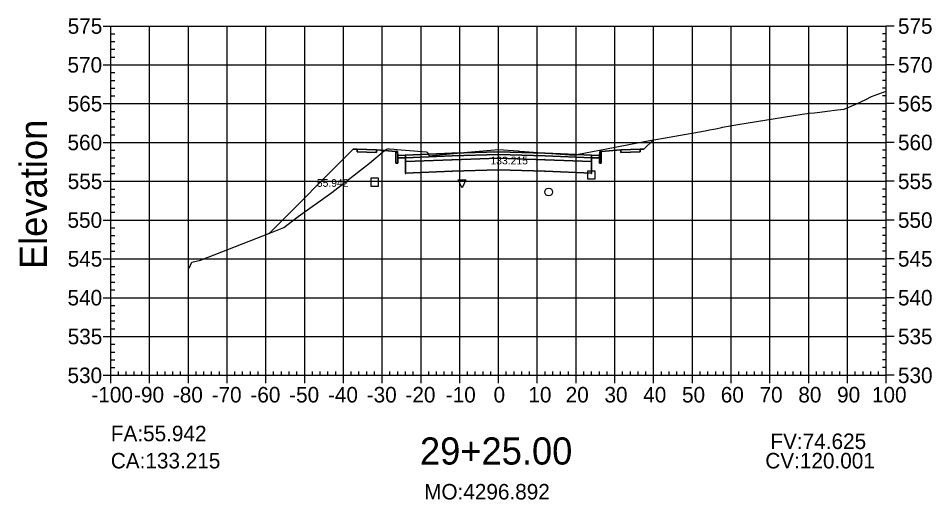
# Model space of a CAD drawing. Extents: x 704834 to 709892, y 372981 to 377533.
# Drawn here: x 706288 to 706523.6, y 374380.8 to 374504.8 of the extents above; entities that cross this region are included whole.
import ezdxf

# ---------------------------------------------------------------- set-up
doc = ezdxf.new("R2010")
doc.units = 0
for name, color, linetype in [('1', 7, 'Continuous'), ('10', 7, 'Continuous'), ('13', 7, 'Continuous'), ('14', 7, 'Continuous'), ('4', 7, 'Continuous'), ('57', 7, 'Continuous'), ('59', 7, 'Continuous'), ('60', 7, 'Continuous'), ('Default_Xsect', 7, 'Continuous'), ('Existing', 7, 'Continuous')]:
    doc.layers.add(name, color=color, linetype=linetype)

msp = doc.modelspace()

# ---------------------------------------------------------------- linework, layer by layer
for points in [[(706449.37, 374471.05), (706451.84, 374473.52)], [(706374.37, 374471.05), (706352.69, 374449.36)], [(706375.37, 374471.09), (706374.37, 374471.05)], [(706385.37, 374470.49), (706380.37, 374470.89)], [(706438.37, 374470.49), (706443.37, 374470.89)], [(706448.37, 374471.09), (706449.37, 374471.05)]]:
    msp.add_lwpolyline(points)
for points in [[(706380.37, 374470.89), (706375.37, 374471.09), (706375.37, 374470.42), (706380.37, 374470.22)], [(706385.87, 374469.49), (706385.79, 374470.49), (706385.37, 374470.49), (706385.37, 374467.49), (706385.87, 374467.49)], [(706411.87, 374469.74), (706423.87, 374469.38), (706435.87, 374468.9), (706435.87, 374469.57), (706423.87, 374470.05), (706411.87, 374470.41), (706399.87, 374470.05), (706387.87, 374469.57), (706387.87, 374468.9), (706399.87, 374469.38)], [(706411.87, 374468.74), (706423.87, 374468.38), (706435.87, 374467.9), (706435.87, 374468.9), (706423.87, 374469.38), (706411.87, 374469.74), (706399.87, 374469.38), (706387.87, 374468.9), (706387.87, 374467.9), (706399.87, 374468.38)], [(706411.82, 374469.69), (706411.92, 374469.69), (706411.92, 374469.79), (706411.82, 374469.79)], [(706437.87, 374467.49), (706438.37, 374467.49), (706438.37, 374470.49), (706437.96, 374470.49), (706437.87, 374469.49)], [(706443.37, 374470.22), (706448.37, 374470.42), (706448.37, 374471.09), (706443.37, 374470.89)], [(706387.87, 374469.57), (706385.87, 374469.49), (706385.87, 374468.82), (706387.87, 374468.9)], [(706387.82, 374467.85), (706387.92, 374467.85), (706387.92, 374467.95), (706387.82, 374467.95)], [(706411.87, 374465.74), (706423.87, 374465.38), (706435.87, 374464.9), (706435.87, 374467.9), (706423.87, 374468.38), (706411.87, 374468.74), (706399.87, 374468.38), (706387.87, 374467.9), (706387.87, 374464.9), (706399.87, 374465.38)], [(706399.82, 374468.33), (706399.92, 374468.33), (706399.92, 374468.43), (706399.82, 374468.43)], [(706411.82, 374468.69), (706411.92, 374468.69), (706411.92, 374468.79), (706411.82, 374468.79)], [(706423.82, 374468.33), (706423.92, 374468.33), (706423.92, 374468.43), (706423.82, 374468.43)], [(706435.82, 374467.85), (706435.92, 374467.85), (706435.92, 374467.95), (706435.82, 374467.95)], [(706435.87, 374468.9), (706437.87, 374468.82), (706437.87, 374469.49), (706435.87, 374469.57)], [(706399.82, 374465.33), (706399.92, 374465.33), (706399.92, 374465.43), (706399.82, 374465.43)], [(706411.82, 374465.69), (706411.92, 374465.69), (706411.92, 374465.79), (706411.82, 374465.79)], [(706423.82, 374465.33), (706423.92, 374465.33), (706423.92, 374465.43), (706423.82, 374465.43)], [(706387.82, 374464.85), (706387.92, 374464.85), (706387.92, 374464.95), (706387.82, 374464.95)], [(706435.82, 374464.85), (706435.92, 374464.85), (706435.92, 374464.95), (706435.82, 374464.95)]]:
    msp.add_lwpolyline(points, close=True)
at = {"layer": '1'}
for points in [[(706382.46, 374470.72), (706382.47, 374470.74), (706382.97, 374471.13), (706383.04, 374471.11), (706383.31, 374471.16), (706383.33, 374471.14), (706383.76, 374471.16), (706384.92, 374471.05), (706385.58, 374470.99), (706385.74, 374471), (706393.21, 374470.41), (706393.42, 374470.33), (706393.86, 374469.52), (706393.94, 374469.36), (706403.87, 374470.29), (706411.84, 374470.98), (706416.91, 374470.64), (706417.36, 374470.61), (706431.35, 374469.56), (706431.72, 374469.66), (706432.52, 374469.79), (706439.75, 374471.21), (706440.1, 374471.28), (706447.69, 374472.76), (706449.48, 374473.11), (706451.84, 374473.52), (706449.37, 374471.05), (706448.37, 374471.09), (706448.37, 374470.42), (706443.37, 374470.22), (706443.37, 374470.89), (706438.37, 374470.49), (706438.37, 374467.49), (706437.87, 374467.49), (706437.87, 374468.82), (706435.87, 374468.9), (706435.87, 374467.9), (706435.87, 374464.9), (706423.87, 374465.38), (706411.87, 374465.74), (706399.87, 374465.38), (706387.87, 374464.9), (706387.87, 374467.9), (706387.87, 374468.9), (706385.87, 374468.82), (706385.87, 374467.49), (706385.37, 374467.49), (706385.37, 374470.49)], [(706352.69, 374449.36), (706353.09, 374449.52), (706356.49, 374450.87), (706360.2, 374453.73), (706368.88, 374459.94), (706378.6, 374467.51), (706382.46, 374470.72), (706380.37, 374470.89), (706380.37, 374470.22), (706375.37, 374470.42), (706375.37, 374471.09), (706374.37, 374471.05)], [(706402.45, 374461.16), (706401.45, 374463.16), (706403.45, 374463.16)]]:
    msp.add_lwpolyline(points, close=True, dxfattribs=at)
at = {"layer": '10'}
msp.add_lwpolyline([(706378.91, 374461.6), (706380.91, 374461.6), (706380.91, 374463.6), (706378.91, 374463.6)], close=True, dxfattribs=at)
at = {"layer": '13'}
msp.add_circle((706424.78, 374460.05), 1, dxfattribs=at)
at = {"layer": '14'}
for points in [[(706451.84, 374473.52), (706451.84, 374473.57), (706451.84, 374473.52), (706451.79, 374473.52), (706451.84, 374473.52), (706451.84, 374473.47), (706451.84, 374473.52), (706451.89, 374473.52)], [(706399.87, 374470.05), (706399.87, 374470.1), (706399.87, 374470.05), (706399.82, 374470.05), (706399.87, 374470.05), (706399.87, 374470), (706399.87, 374470.05), (706399.92, 374470.05)], [(706411.87, 374470.41), (706411.87, 374470.46), (706411.87, 374470.41), (706411.82, 374470.41), (706411.87, 374470.41), (706411.87, 374470.36), (706411.87, 374470.41), (706411.92, 374470.41)], [(706423.87, 374470.05), (706423.87, 374470.1), (706423.87, 374470.05), (706423.82, 374470.05), (706423.87, 374470.05), (706423.87, 374470), (706423.87, 374470.05), (706423.92, 374470.05)], [(706387.87, 374469.57), (706387.87, 374469.62), (706387.87, 374469.57), (706387.82, 374469.57), (706387.87, 374469.57), (706387.87, 374469.52), (706387.87, 374469.57), (706387.92, 374469.57)], [(706435.87, 374469.57), (706435.87, 374469.62), (706435.87, 374469.57), (706435.82, 374469.57), (706435.87, 374469.57), (706435.87, 374469.52), (706435.87, 374469.57), (706435.92, 374469.57)], [(706352.69, 374449.36), (706352.69, 374449.41), (706352.69, 374449.36), (706352.64, 374449.36), (706352.69, 374449.36), (706352.69, 374449.31), (706352.69, 374449.36), (706352.74, 374449.36)]]:
    msp.add_lwpolyline(points, dxfattribs=at)
at = {"layer": '4'}
msp.add_lwpolyline([(706434.79, 374463.43), (706436.79, 374463.43), (706436.79, 374465.43), (706434.79, 374465.43)], close=True, dxfattribs=at)
at = {"layer": '57'}
for p, q in [((706309.87, 374502.82), (706311.87, 374502.82)), ((706311.87, 374502.82), (706511.87, 374502.82)), ((706311.87, 374412.82), (706311.87, 374502.82)), ((706311.87, 374412.82), (706311.87, 374502.82)), ((706321.87, 374412.82), (706321.87, 374502.82)), ((706331.87, 374412.82), (706331.87, 374502.82)), ((706341.87, 374412.82), (706341.87, 374502.82)), ((706351.87, 374412.82), (706351.87, 374502.82)), ((706361.87, 374412.82), (706361.87, 374502.82)), ((706371.87, 374412.82), (706371.87, 374502.82)), ((706381.87, 374412.82), (706381.87, 374502.82)), ((706391.87, 374412.82), (706391.87, 374502.82)), ((706401.87, 374412.82), (706401.87, 374502.82)), ((706411.87, 374412.82), (706411.87, 374502.82)), ((706421.87, 374412.82), (706421.87, 374502.82)), ((706431.87, 374412.82), (706431.87, 374502.82)), ((706441.87, 374412.82), (706441.87, 374502.82)), ((706451.87, 374412.82), (706451.87, 374502.82)), ((706461.87, 374412.82), (706461.87, 374502.82)), ((706471.87, 374412.82), (706471.87, 374502.82)), ((706481.87, 374412.82), (706481.87, 374502.82)), ((706491.87, 374412.82), (706491.87, 374502.82)), ((706501.87, 374412.82), (706501.87, 374502.82)), ((706511.87, 374412.82), (706511.87, 374502.82)), ((706511.87, 374412.82), (706511.87, 374502.82)), ((706513.87, 374502.82), (706511.87, 374502.82)), ((706311.87, 374500.82), (706312.87, 374500.82)), ((706511.87, 374500.82), (706510.87, 374500.82)), ((706311.87, 374498.82), (706312.87, 374498.82)), ((706511.87, 374498.82), (706510.87, 374498.82)), ((706311.87, 374496.82), (706312.87, 374496.82)), ((706511.87, 374496.82), (706510.87, 374496.82)), ((706311.87, 374494.82), (706312.87, 374494.82)), ((706511.87, 374494.82), (706510.87, 374494.82)), ((706309.87, 374492.82), (706311.87, 374492.82)), ((706311.87, 374492.82), (706511.87, 374492.82)), ((706513.87, 374492.82), (706511.87, 374492.82)), ((706311.87, 374490.82), (706312.87, 374490.82)), ((706311.87, 374488.82), (706312.87, 374488.82)), ((706511.87, 374490.82), (706510.87, 374490.82)), ((706511.87, 374488.82), (706510.87, 374488.82)), ((706311.87, 374486.82), (706312.87, 374486.82)), ((706511.87, 374486.82), (706510.87, 374486.82)), ((706311.87, 374484.82), (706312.87, 374484.82)), ((706511.87, 374484.82), (706510.87, 374484.82)), ((706309.87, 374482.82), (706311.87, 374482.82)), ((706311.87, 374482.82), (706511.87, 374482.82)), ((706513.87, 374482.82), (706511.87, 374482.82)), ((706311.87, 374480.82), (706312.87, 374480.82)), ((706511.87, 374480.82), (706510.87, 374480.82)), ((706311.87, 374478.82), (706312.87, 374478.82)), ((706311.87, 374476.82), (706312.87, 374476.82)), ((706511.87, 374478.82), (706510.87, 374478.82)), ((706511.87, 374476.82), (706510.87, 374476.82)), ((706311.87, 374474.82), (706312.87, 374474.82)), ((706511.87, 374474.82), (706510.87, 374474.82)), ((706309.87, 374472.82), (706311.87, 374472.82)), ((706311.87, 374472.82), (706511.87, 374472.82)), ((706513.87, 374472.82), (706511.87, 374472.82)), ((706311.87, 374470.82), (706312.87, 374470.82)), ((706511.87, 374470.82), (706510.87, 374470.82)), ((706311.87, 374468.82), (706312.87, 374468.82)), ((706511.87, 374468.82), (706510.87, 374468.82)), ((706311.87, 374466.82), (706312.87, 374466.82)), ((706511.87, 374466.82), (706510.87, 374466.82)), ((706309.87, 374462.82), (706311.87, 374462.82)), ((706311.87, 374464.82), (706312.87, 374464.82)), ((706311.87, 374462.82), (706511.87, 374462.82)), ((706511.87, 374464.82), (706510.87, 374464.82)), ((706513.87, 374462.82), (706511.87, 374462.82)), ((706311.87, 374460.82), (706312.87, 374460.82)), ((706511.87, 374460.82), (706510.87, 374460.82)), ((706311.87, 374458.82), (706312.87, 374458.82)), ((706511.87, 374458.82), (706510.87, 374458.82)), ((706311.87, 374456.82), (706312.87, 374456.82)), ((706511.87, 374456.82), (706510.87, 374456.82)), ((706311.87, 374454.82), (706312.87, 374454.82)), ((706511.87, 374454.82), (706510.87, 374454.82)), ((706309.87, 374452.82), (706311.87, 374452.82)), ((706311.87, 374452.82), (706511.87, 374452.82)), ((706513.87, 374452.82), (706511.87, 374452.82)), ((706311.87, 374450.82), (706312.87, 374450.82)), ((706311.87, 374448.82), (706312.87, 374448.82)), ((706511.87, 374450.82), (706510.87, 374450.82)), ((706511.87, 374448.82), (706510.87, 374448.82)), ((706311.87, 374446.82), (706312.87, 374446.82)), ((706511.87, 374446.82), (706510.87, 374446.82)), ((706311.87, 374444.82), (706312.87, 374444.82)), ((706511.87, 374444.82), (706510.87, 374444.82)), ((706309.87, 374442.82), (706311.87, 374442.82)), ((706311.87, 374442.82), (706511.87, 374442.82)), ((706513.87, 374442.82), (706511.87, 374442.82)), ((706311.87, 374440.82), (706312.87, 374440.82)), ((706511.87, 374440.82), (706510.87, 374440.82)), ((706311.87, 374438.82), (706312.87, 374438.82)), ((706311.87, 374436.82), (706312.87, 374436.82)), ((706511.87, 374438.82), (706510.87, 374438.82)), ((706511.87, 374436.82), (706510.87, 374436.82)), ((706311.87, 374434.82), (706312.87, 374434.82)), ((706511.87, 374434.82), (706510.87, 374434.82)), ((706309.87, 374432.82), (706311.87, 374432.82)), ((706311.87, 374432.82), (706511.87, 374432.82)), ((706513.87, 374432.82), (706511.87, 374432.82)), ((706311.87, 374430.82), (706312.87, 374430.82)), ((706511.87, 374430.82), (706510.87, 374430.82)), ((706311.87, 374428.82), (706312.87, 374428.82)), ((706511.87, 374428.82), (706510.87, 374428.82)), ((706311.87, 374426.82), (706312.87, 374426.82)), ((706511.87, 374426.82), (706510.87, 374426.82)), ((706309.87, 374422.82), (706311.87, 374422.82)), ((706311.87, 374424.82), (706312.87, 374424.82)), ((706311.87, 374422.82), (706511.87, 374422.82)), ((706511.87, 374424.82), (706510.87, 374424.82)), ((706513.87, 374422.82), (706511.87, 374422.82)), ((706311.87, 374420.82), (706312.87, 374420.82)), ((706511.87, 374420.82), (706510.87, 374420.82)), ((706311.87, 374418.82), (706312.87, 374418.82)), ((706511.87, 374418.82), (706510.87, 374418.82)), ((706311.87, 374416.82), (706312.87, 374416.82)), ((706511.87, 374416.82), (706510.87, 374416.82)), ((706311.87, 374414.82), (706312.87, 374414.82)), ((706313.87, 374412.82), (706313.87, 374413.82)), ((706315.87, 374412.82), (706315.87, 374413.82)), ((706317.87, 374412.82), (706317.87, 374413.82)), ((706319.87, 374412.82), (706319.87, 374413.82)), ((706323.87, 374412.82), (706323.87, 374413.82)), ((706325.87, 374412.82), (706325.87, 374413.82)), ((706327.87, 374412.82), (706327.87, 374413.82)), ((706329.87, 374412.82), (706329.87, 374413.82)), ((706333.87, 374412.82), (706333.87, 374413.82)), ((706335.87, 374412.82), (706335.87, 374413.82)), ((706337.87, 374412.82), (706337.87, 374413.82)), ((706339.87, 374412.82), (706339.87, 374413.82)), ((706343.87, 374412.82), (706343.87, 374413.82)), ((706345.87, 374412.82), (706345.87, 374413.82)), ((706347.87, 374412.82), (706347.87, 374413.82)), ((706349.87, 374412.82), (706349.87, 374413.82)), ((706353.87, 374412.82), (706353.87, 374413.82)), ((706355.87, 374412.82), (706355.87, 374413.82)), ((706357.87, 374412.82), (706357.87, 374413.82)), ((706359.87, 374412.82), (706359.87, 374413.82)), ((706363.87, 374412.82), (706363.87, 374413.82)), ((706365.87, 374412.82), (706365.87, 374413.82)), ((706367.87, 374412.82), (706367.87, 374413.82)), ((706369.87, 374412.82), (706369.87, 374413.82)), ((706373.87, 374412.82), (706373.87, 374413.82)), ((706375.87, 374412.82), (706375.87, 374413.82)), ((706377.87, 374412.82), (706377.87, 374413.82)), ((706379.87, 374412.82), (706379.87, 374413.82)), ((706383.87, 374412.82), (706383.87, 374413.82)), ((706385.87, 374412.82), (706385.87, 374413.82)), ((706387.87, 374412.82), (706387.87, 374413.82)), ((706389.87, 374412.82), (706389.87, 374413.82)), ((706393.87, 374412.82), (706393.87, 374413.82)), ((706395.87, 374412.82), (706395.87, 374413.82)), ((706397.87, 374412.82), (706397.87, 374413.82)), ((706399.87, 374412.82), (706399.87, 374413.82)), ((706403.87, 374412.82), (706403.87, 374413.82)), ((706405.87, 374412.82), (706405.87, 374413.82)), ((706407.87, 374412.82), (706407.87, 374413.82)), ((706409.87, 374412.82), (706409.87, 374413.82)), ((706413.87, 374412.82), (706413.87, 374413.82)), ((706415.87, 374412.82), (706415.87, 374413.82)), ((706417.87, 374412.82), (706417.87, 374413.82)), ((706419.87, 374412.82), (706419.87, 374413.82)), ((706423.87, 374412.82), (706423.87, 374413.82)), ((706425.87, 374412.82), (706425.87, 374413.82)), ((706427.87, 374412.82), (706427.87, 374413.82)), ((706429.87, 374412.82), (706429.87, 374413.82)), ((706433.87, 374412.82), (706433.87, 374413.82)), ((706435.87, 374412.82), (706435.87, 374413.82)), ((706437.87, 374412.82), (706437.87, 374413.82)), ((706439.87, 374412.82), (706439.87, 374413.82)), ((706443.87, 374412.82), (706443.87, 374413.82)), ((706445.87, 374412.82), (706445.87, 374413.82)), ((706447.87, 374412.82), (706447.87, 374413.82)), ((706449.87, 374412.82), (706449.87, 374413.82)), ((706453.87, 374412.82), (706453.87, 374413.82)), ((706455.87, 374412.82), (706455.87, 374413.82)), ((706457.87, 374412.82), (706457.87, 374413.82)), ((706459.87, 374412.82), (706459.87, 374413.82)), ((706463.87, 374412.82), (706463.87, 374413.82)), ((706465.87, 374412.82), (706465.87, 374413.82)), ((706467.87, 374412.82), (706467.87, 374413.82)), ((706469.87, 374412.82), (706469.87, 374413.82)), ((706473.87, 374412.82), (706473.87, 374413.82)), ((706475.87, 374412.82), (706475.87, 374413.82)), ((706477.87, 374412.82), (706477.87, 374413.82)), ((706479.87, 374412.82), (706479.87, 374413.82)), ((706483.87, 374412.82), (706483.87, 374413.82)), ((706485.87, 374412.82), (706485.87, 374413.82)), ((706487.87, 374412.82), (706487.87, 374413.82)), ((706489.87, 374412.82), (706489.87, 374413.82)), ((706493.87, 374412.82), (706493.87, 374413.82)), ((706495.87, 374412.82), (706495.87, 374413.82)), ((706497.87, 374412.82), (706497.87, 374413.82)), ((706499.87, 374412.82), (706499.87, 374413.82)), ((706503.87, 374412.82), (706503.87, 374413.82)), ((706505.87, 374412.82), (706505.87, 374413.82)), ((706507.87, 374412.82), (706507.87, 374413.82)), ((706509.87, 374412.82), (706509.87, 374413.82)), ((706511.87, 374414.82), (706510.87, 374414.82)), ((706309.87, 374412.82), (706311.87, 374412.82)), ((706311.87, 374412.82), (706511.87, 374412.82)), ((706311.87, 374412.82), (706511.87, 374412.82)), ((706311.87, 374410.82), (706311.87, 374412.82)), ((706321.87, 374410.82), (706321.87, 374412.82)), ((706331.87, 374410.82), (706331.87, 374412.82)), ((706341.87, 374410.82), (706341.87, 374412.82)), ((706351.87, 374410.82), (706351.87, 374412.82)), ((706361.87, 374410.82), (706361.87, 374412.82)), ((706371.87, 374410.82), (706371.87, 374412.82)), ((706381.87, 374410.82), (706381.87, 374412.82)), ((706391.87, 374410.82), (706391.87, 374412.82)), ((706401.87, 374410.82), (706401.87, 374412.82)), ((706411.87, 374410.82), (706411.87, 374412.82)), ((706421.87, 374410.82), (706421.87, 374412.82)), ((706431.87, 374410.82), (706431.87, 374412.82)), ((706441.87, 374410.82), (706441.87, 374412.82)), ((706451.87, 374410.82), (706451.87, 374412.82)), ((706461.87, 374410.82), (706461.87, 374412.82)), ((706471.87, 374410.82), (706471.87, 374412.82)), ((706481.87, 374410.82), (706481.87, 374412.82)), ((706491.87, 374410.82), (706491.87, 374412.82)), ((706501.87, 374410.82), (706501.87, 374412.82)), ((706511.87, 374410.82), (706511.87, 374412.82)), ((706513.87, 374412.82), (706511.87, 374412.82))]:
    msp.add_line(p, q, dxfattribs=at)
at = {"layer": 'Default_Xsect'}
msp.add_lwpolyline([(706352.69, 374449.36), (706374.37, 374471.05), (706375.37, 374471.09), (706380.37, 374470.89), (706385.37, 374470.49), (706385.79, 374470.49), (706385.87, 374469.49), (706387.87, 374469.57), (706399.87, 374470.05), (706411.87, 374470.41), (706423.87, 374470.05), (706435.87, 374469.57), (706437.87, 374469.49), (706437.96, 374470.49), (706438.37, 374470.49), (706443.37, 374470.89), (706448.37, 374471.09), (706449.37, 374471.05), (706451.84, 374473.52)], dxfattribs=at)
at = {"layer": 'Existing'}
msp.add_lwpolyline([(706332.09, 374440.39), (706332.77, 374441.95), (706335.02, 374442.45), (706353.09, 374449.52), (706356.49, 374450.87), (706360.2, 374453.73), (706368.88, 374459.94), (706378.6, 374467.51), (706382.47, 374470.74), (706382.97, 374471.13), (706383.04, 374471.11), (706383.31, 374471.16), (706383.33, 374471.14), (706383.76, 374471.16), (706384.92, 374471.05), (706385.58, 374470.99), (706385.74, 374471), (706393.21, 374470.41), (706393.42, 374470.33), (706393.86, 374469.52), (706393.94, 374469.36), (706403.87, 374470.29), (706411.84, 374470.98), (706416.91, 374470.64), (706417.36, 374470.61), (706431.35, 374469.56), (706431.72, 374469.66), (706432.52, 374469.79), (706439.75, 374471.21), (706440.1, 374471.28), (706447.69, 374472.76), (706449.48, 374473.11), (706465.18, 374475.82), (706466.31, 374476.04), (706467.36, 374476.25), (706468.28, 374476.44), (706469.03, 374476.6), (706469.33, 374476.66), (706469.59, 374476.72), (706473.57, 374477.42), (706490.19, 374480.12), (706492.1, 374480.34), (706493.27, 374480.48), (706494.71, 374480.66), (706496.58, 374480.88), (706499.26, 374481.21), (706501.03, 374481.42), (706504.02, 374482.73), (706506.58, 374483.93), (706508.02, 374484.65), (706511.87, 374486.04)], dxfattribs=at)

# ---------------------------------------------------------------- texts
for s, p in [('CA:133.215', (706311.87, 374388.82)), ('CV:120.001', (706480.67, 374388.82))]:
    msp.add_text(s, height=4).set_placement(p)
at = {"layer": '1'}
msp.add_text('29+25.00', height=7, dxfattribs=at).set_placement((706391.6, 374389.82))
at = {"layer": '14'}
for p in [(706375.34, 374471.04), (706375.34, 374470.37), (706380.34, 374470.17), (706443.34, 374470.17), (706448.34, 374471.04), (706448.34, 374470.37)]:
    msp.add_text('+', height=0.1, dxfattribs=at).set_placement(p)
at = {"layer": '57'}
for s, p in [('575', (706300.75, 374500.82)), ('575', (706514.87, 374500.82)), ('570', (706300.7, 374490.82)), ('570', (706514.87, 374490.82)), ('565', (706300.75, 374480.82)), ('565', (706514.87, 374480.82)), ('560', (706300.7, 374470.82)), ('560', (706514.87, 374470.82)), ('555', (706300.75, 374460.82)), ('555', (706514.87, 374460.82)), ('550', (706300.7, 374450.82)), ('550', (706514.87, 374450.82)), ('545', (706300.75, 374440.82)), ('545', (706514.87, 374440.82)), ('540', (706300.7, 374430.82)), ('540', (706514.87, 374430.82)), ('535', (706300.75, 374420.82)), ('535', (706514.87, 374420.82)), ('530', (706300.7, 374410.82)), ('530', (706514.87, 374410.82)), ('-100', (706306.86, 374405.82)), ('-90', (706317.87, 374405.82)), ('-80', (706327.87, 374405.82)), ('-70', (706337.87, 374405.82)), ('-60', (706347.87, 374405.82)), ('-50', (706357.87, 374405.82)), ('-40', (706367.87, 374405.82)), ('-30', (706377.87, 374405.82)), ('-20', (706387.87, 374405.82)), ('-10', (706398.26, 374405.82)), ('0', (706410.58, 374405.82)), ('10', (706419.57, 374405.82)), ('20', (706429.18, 374405.82)), ('30', (706439.18, 374405.82)), ('40', (706449.18, 374405.82)), ('50', (706459.18, 374405.82)), ('60', (706469.18, 374405.82)), ('70', (706479.18, 374405.82)), ('80', (706489.18, 374405.82)), ('90', (706499.18, 374405.82)), ('100', (706508.17, 374405.82))]:
    msp.add_text(s, height=4, dxfattribs=at).set_placement(p)
at = {"layer": '59'}
for s, height, p in [('133.215', 2, (706409.78, 374467.17)), ('55.942', 2, (706365, 374461.39)), ('FA:55.942', 4, (706311.87, 374395.82)), ('FV:74.625', 4, (706481.99, 374393.82)), ('MO:4296.892', 4, (706392.68, 374380.82))]:
    msp.add_text(s, height=height, dxfattribs=at).set_placement(p)
at = {"layer": '60'}
msp.add_text('Elevation', height=7, rotation=90, dxfattribs=at).set_placement((706295.37, 374440.18))

doc.saveas('drawing.dxf')
